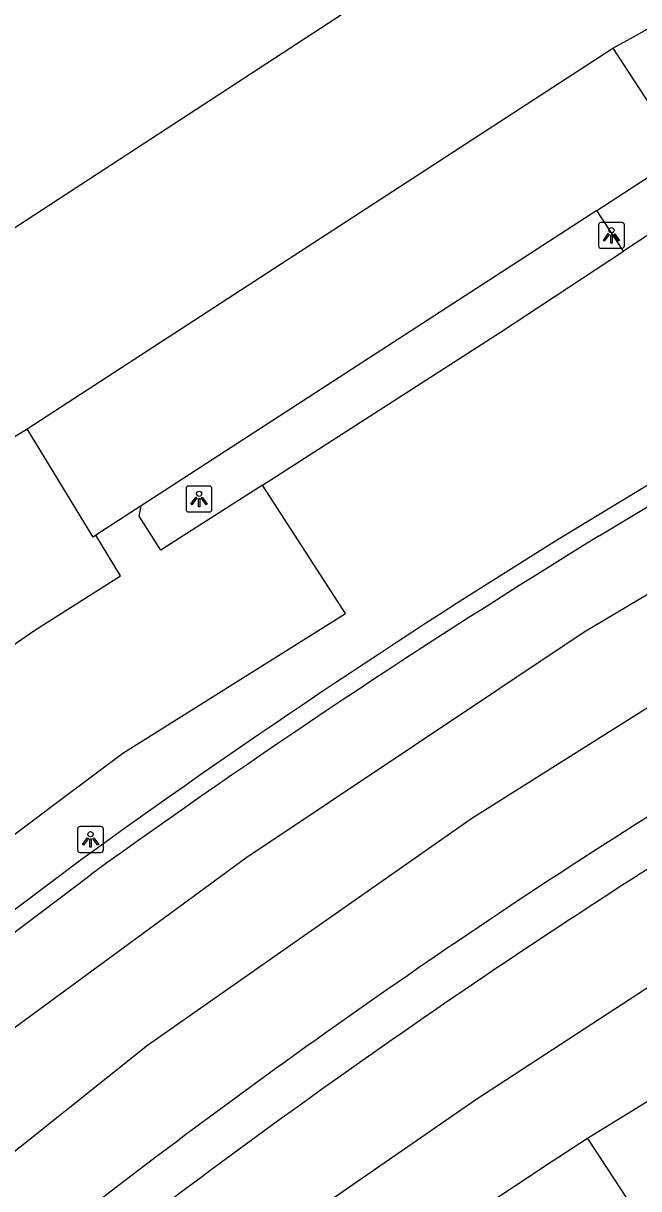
# Model space of a CAD drawing. Extents: x 156414 to 157775, y 382335 to 383765.
# Drawn here: x 157472.42 to 157496.12, y 382974.86 to 383019.74 of the extents above; entities that cross this region are included whole.
import ezdxf

# ---------------------------------------------------------------- set-up
doc = ezdxf.new("R2010")
doc.units = 0
for name, color, linetype in [('IMGEO_Berm_groen', 7, 'Continuous'), ('IMGEO_Lichtpunt', 7, 'Continuous'), ('IMGEO_OVBaan_gesloten', 7, 'Continuous'), ('IMGEO_Parkeervlak_gesloten', 7, 'Continuous'), ('IMGEO_Rijbaan_lokaal_gesloten', 7, 'Continuous'), ('IMGEO_Rijbaan_regionaal_gesloten', 7, 'Continuous'), ('IMGEO_Verkeerseiland_open', 7, 'Continuous'), ('IMGEO_Voetpad_open', 7, 'Continuous')]:
    doc.layers.add(name, color=color, linetype=linetype)

msp = doc.modelspace()

# ---------------------------------------------------------------- linework, layer by layer
at = {"layer": 'IMGEO_Berm_groen'}
msp.add_lwpolyline([(157481.623, 383001.956), (157490.795, 383007.842), (157495.54, 383010.963)], dxfattribs=at)
at = {"layer": 'IMGEO_Lichtpunt'}
for p, q in [((157495.473, 383012.07), (157494.665, 383012.07)), ((157495.473, 383012.07), (157494.665, 383012.07)), ((157494.571, 383011.975), (157494.571, 383011.168)), ((157494.571, 383011.975), (157494.571, 383011.168)), ((157495.567, 383011.168), (157495.567, 383011.975)), ((157495.567, 383011.168), (157495.567, 383011.975)), ((157494.665, 383011.074), (157495.473, 383011.074)), ((157494.665, 383011.074), (157495.473, 383011.074)), ((157478.687, 383001.824), (157478.687, 383001.017)), ((157478.687, 383001.824), (157478.687, 383001.017)), ((157479.589, 383001.919), (157478.781, 383001.919)), ((157479.589, 383001.919), (157478.781, 383001.919)), ((157479.683, 383001.017), (157479.683, 383001.824)), ((157479.683, 383001.017), (157479.683, 383001.824)), ((157478.781, 383000.923), (157479.589, 383000.923)), ((157478.781, 383000.923), (157479.589, 383000.923)), ((157474.508, 382988.715), (157474.508, 382987.908)), ((157474.508, 382988.715), (157474.508, 382987.908)), ((157475.41, 382988.81), (157474.602, 382988.81)), ((157475.41, 382988.81), (157474.602, 382988.81)), ((157475.504, 382987.908), (157475.504, 382988.715)), ((157475.504, 382987.908), (157475.504, 382988.715)), ((157474.602, 382987.814), (157475.41, 382987.814)), ((157474.602, 382987.814), (157475.41, 382987.814))]:
    msp.add_line(p, q, dxfattribs=at)
for points in [[(157494.945, 383011.639), (157494.984, 383011.611), (157494.796, 383011.349), (157494.758, 383011.376), (157494.945, 383011.639)], [(157495.047, 383011.591), (157495.094, 383011.591), (157495.094, 383011.269), (157495.047, 383011.269), (157495.047, 383011.591)], [(157495.157, 383011.611), (157495.195, 383011.638), (157495.382, 383011.376), (157495.343, 383011.348), (157495.157, 383011.611)], [(157479.061, 383001.488), (157479.1, 383001.46), (157478.912, 383001.198), (157478.874, 383001.225), (157479.061, 383001.488)], [(157479.163, 383001.44), (157479.21, 383001.44), (157479.21, 383001.118), (157479.163, 383001.118), (157479.163, 383001.44)], [(157479.273, 383001.46), (157479.311, 383001.487), (157479.498, 383001.225), (157479.459, 383001.197), (157479.273, 383001.46)], [(157474.882, 382988.379), (157474.921, 382988.351), (157474.733, 382988.089), (157474.695, 382988.116), (157474.882, 382988.379)], [(157474.984, 382988.331), (157475.031, 382988.331), (157475.031, 382988.009), (157474.984, 382988.009), (157474.984, 382988.331)], [(157475.094, 382988.351), (157475.132, 382988.378), (157475.319, 382988.116), (157475.28, 382988.088), (157475.094, 382988.351)]]:
    msp.add_lwpolyline(points, dxfattribs=at)
for centre in [(157495.07, 383011.773), (157479.186, 383001.622), (157475.007, 382988.513)]:
    msp.add_circle(centre, 0.0994, dxfattribs=at)
for centre, start, end in [((157494.665, 383011.975), 90, 180), ((157494.665, 383011.975), 90, 180), ((157495.473, 383011.975), 0, 90), ((157495.473, 383011.975), 0, 90), ((157494.665, 383011.168), 180, 270), ((157494.665, 383011.168), 180, 270), ((157495.473, 383011.168), 270, 0), ((157495.473, 383011.168), 270, 360), ((157478.781, 383001.824), 90, 180), ((157478.781, 383001.824), 90, 180), ((157479.589, 383001.824), 0, 90), ((157479.589, 383001.824), 0, 90), ((157478.781, 383001.017), 180, 270), ((157478.781, 383001.017), 180, 270), ((157479.589, 383001.017), 270, 0), ((157479.589, 383001.017), 270, 360), ((157474.602, 382988.715), 90, 180), ((157474.602, 382988.715), 90, 180), ((157475.41, 382988.715), 0, 90), ((157475.41, 382988.715), 0, 90), ((157474.602, 382987.908), 180, 270), ((157474.602, 382987.908), 180, 270), ((157475.41, 382987.908), 270, 0), ((157475.41, 382987.908), 270, 360)]:
    msp.add_arc(centre, 0.0946, start, end, dxfattribs=at)
at = {"layer": 'IMGEO_OVBaan_gesloten'}
for points in [[(157461.496, 382956.678), (157473.023, 382966.064), (157483.691, 382974.052), (157489.842, 382978.298), (157496.677, 382982.756)], [(157503.148, 382982.271), (157500, 382980.38), (157499.745, 382980.233), (157499.49, 382980.085), (157494.151, 382976.795)], [(157494.151, 382976.795), (157492.459, 382975.694)]]:
    msp.add_lwpolyline(points, dxfattribs=at)
for centre, radius, start, end in [((157656.501, 382736.942), 297.029, 122.11342, 128.017), ((157631.049, 382764.568), 252.55, 123.28213, 127.84228)]:
    msp.add_arc(centre, radius, start, end, dxfattribs=at)
at = {"layer": 'IMGEO_Parkeervlak_gesloten'}
for points in [[(157494.501, 383012.525), (157476.957, 383001.154)], [(157475.213, 383000.024), (157475.101, 382999.951), (157472.567, 383004.124)]]:
    msp.add_lwpolyline(points, dxfattribs=at)
at = {"layer": 'IMGEO_Rijbaan_lokaal_gesloten'}
for points in [[(157459.57, 383015.562), (157482.646, 383030.678), (157488.033, 383022.276), (157464.797, 383007.12), (157459.57, 383015.562)], [(157495.126, 383018.78), (157495.799, 383019.151), (157496.677, 383019.636)], [(157472.567, 383004.124), (157495.126, 383018.78)], [(157466.475, 382993.872), (157466.728, 382994.232), (157471.824, 383003.659), (157472.567, 383004.124)]]:
    msp.add_lwpolyline(points, dxfattribs=at)
at = {"layer": 'IMGEO_Rijbaan_regionaal_gesloten'}
for points in [[(157461.26, 382967.686), (157477.206, 382980.384), (157489.688, 382989.129), (157503.424, 382997.774), (157516.262, 383005.156), (157522.963, 383008.7), (157532.653, 383013.388), (157542.059, 383017.937), (157563.619, 383028.19), (157583.282, 383036.15), (157593.606, 383039.479), (157605.276, 383042.997), (157618.681, 383047.039), (157628.338, 383050.02), (157637.659, 383053.214), (157656.409, 383060.013)], [(157532.567, 383016.843), (157520.845, 383010.832), (157504.357, 383002.424), (157494.022, 382996.296), (157480.983, 382987.59), (157471.536, 382980.654), (157458.812, 382970.684)], [(157494.599, 383000), (157498.178, 383002.165), (157500, 383003.246)], [(157456.849, 382973.09), (157457.596, 382973.708), (157458.628, 382974.548), (157459.672, 382975.374), (157460.728, 382976.184), (157475.037, 382986.978)]]:
    msp.add_lwpolyline(points, dxfattribs=at)
for centre, radius, start, end in [((157661.578, 382727.956), 319.202, 121.54129, 125.7604), ((157647.647, 382750.544), 282.501, 121.99136, 128.187)]:
    msp.add_arc(centre, radius, start, end, dxfattribs=at)
at = {"layer": 'IMGEO_Verkeerseiland_open'}
for points in [[(157500, 383004.075), (157497.744, 383002.73), (157493.244, 383000)], [(157474.662, 382987.541), (157462.655, 382978.512), (157461.641, 382977.702), (157452.899, 382970.622)]]:
    msp.add_lwpolyline(points, dxfattribs=at)
msp.add_arc((157653.774, 382740.491), 305.147, 121.74053, 125.94219, dxfattribs=at)
at = {"layer": 'IMGEO_Voetpad_open'}
for points in [[(157495.126, 383018.78), (157497.808, 383014.669)], [(157494.501, 383012.525), (157497.808, 383014.669)], [(157497.808, 383014.669), (157498.076, 383014.218), (157499.578, 383013.619), (157495.54, 383010.963)], [(157495.54, 383010.963), (157494.501, 383012.525)], [(157471.201, 382987.855), (157473.96, 382989.921), (157476.254, 382991.64), (157484.825, 382997.012), (157481.623, 383001.956)], [(157481.623, 383001.956), (157478.117, 382999.706), (157477.711, 382999.448), (157476.878, 383000.759), (157476.957, 383001.154)], [(157476.957, 383001.154), (157475.213, 383000.024)], [(157467.451, 382992.631), (157467.549, 382992.699), (157472.862, 382996.373), (157476.156, 382998.462), (157475.213, 383000.024)], [(157494.151, 382976.795), (157495.641, 382974.528), (157495.063, 382974.086), (157494.126, 382973.357), (157492.064, 382971.672), (157486.947, 382967.383), (157481.82, 382963.105), (157476.021, 382958.272), (157475.326, 382957.632)]]:
    msp.add_lwpolyline(points, dxfattribs=at)

doc.saveas('drawing.dxf')
